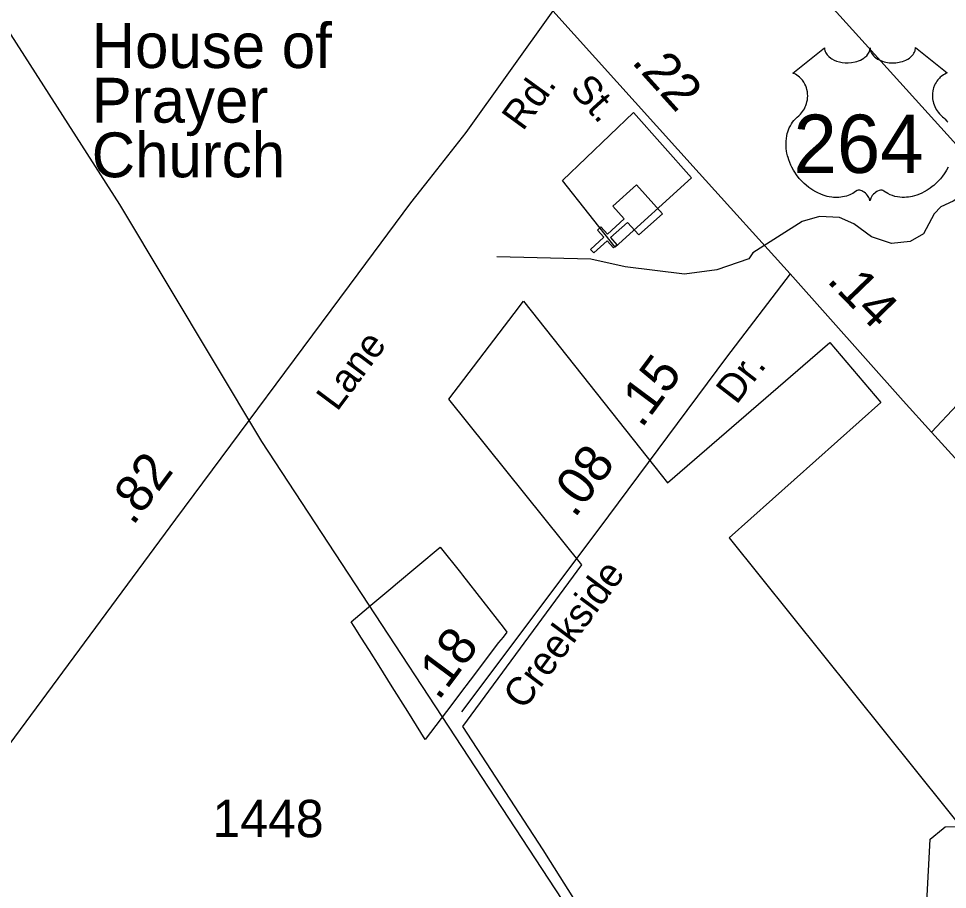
# Model space of a CAD drawing. Extents: x 2532689 to 2764727, y 536648 to 732970.
# Drawn here: x 2566709 to 2569815, y 667897 to 670810 of the extents above; entities that cross this region are included whole.
import ezdxf

# ---------------------------------------------------------------- set-up
doc = ezdxf.new("R2010")
doc.units = 0
for name, color, linetype in [('Exist Boundary Political City Limit New', 7, 'Continuous'), ('Exist Cultural Church CELL', 7, 'Continuous'), ('Exist Cultural Church Label', 7, 'Continuous'), ('Exist Hydrographic Creek Single Shore', 7, 'Continuous'), ('Exist Road Primary US Mileage Hundredths English Label', 7, 'Continuous'), ('Exist Road Primary US Shield CELL', 7, 'Continuous'), ('Exist Road Primary US Shield Number Label', 7, 'Continuous'), ('Exist Road Primary US UnDivided 4 Lane Attributed', 7, 'Continuous'), ('Exist Road Secondary Mileage Hundredths English Label', 7, 'Continuous'), ('Exist Road Secondary Type 51 Attributed', 7, 'Continuous'), ('Exist Road Secondary Type 51 Label', 7, 'Continuous'), ('Exist Road Secondary Type 51 Number Label', 7, 'Continuous'), ('Exist Utilities Electrical Transmission Line', 7, 'Continuous'), ('Map Preparation Boundary City Limit Buffer Line', 7, 'Continuous')]:
    doc.layers.add(name, color=color, linetype=linetype)

msp = doc.modelspace()

# ---------------------------------------------------------------- linework, layer by layer
at = {"layer": 'Exist Boundary Political City Limit New'}
for points in [[(2568959.8, 670276.6), (2568704, 670045.4), (2568527.8, 670267.9), (2568765.2, 670495.9), (2568959.8, 670276.6)], [(2569556.5, 666366.5), (2569314.8, 666476.1), (2568984, 666627.8), (2568948.5, 666652.9), (2568900.5, 666865.4), (2568887, 667036.8), (2569081, 667058.9), (2569042.5, 667116.9), (2568733.5, 667600.8), (2568716.8, 667627.5), (2568487.2, 667990), (2568462.8, 668028.8), (2568194.5, 668442.1), (2568592.2, 668982.6), (2568147.5, 669536.4), (2568365.8, 669823.1), (2568397, 669864.2), (2568836.2, 669310.6), (2568879.2, 669256.7), (2569422.2, 669726.1), (2569593, 669525.3), (2569085.8, 669072.8), (2569915.2, 668037.7)], [(2568157.2, 668515.2), (2568068.5, 668398.4), (2568010.2, 668492), (2567958.5, 668574.8), (2567914.5, 668644.5), (2567882, 668695.7), (2567879.8, 668699.3), (2567855.5, 668737.6), (2567830.8, 668776.2), (2567821, 668791.6), (2567893.8, 668852.6), (2567960.5, 668908.6), (2567969.2, 668916.1), (2568118.8, 669041.4), (2568186.2, 668956.4), (2568193.2, 668947.4), (2568329.2, 668773.4), (2568341.8, 668757.4), (2568329, 668741), (2568314.2, 668722.2), (2568218.5, 668596.2), (2568186.2, 668553.8), (2568157.2, 668515.2)]]:
    msp.add_lwpolyline(points, dxfattribs=at)
at = {"layer": 'Exist Cultural Church CELL'}
msp.add_lwpolyline([(2568783.3, 670085.8), (2568745.1, 670128), (2568688.6, 670076.9), (2568710, 670053.2), (2568698.1, 670042.5), (2568676.7, 670066.2), (2568632.1, 670025.9), (2568621.3, 670037.8), (2568666, 670078.1), (2568644.5, 670101.9), (2568656.4, 670112.6), (2568677.8, 670088.8), (2568734.3, 670139.9), (2568695.8, 670182.7), (2568774.8, 670254.1), (2568862.3, 670157.1)], close=True, dxfattribs=at)
at = {"layer": 'Exist Hydrographic Creek Single Shore'}
for points in [[(2570161.8, 670037.6), (2569223.9, 671076.5)], [(2569997.3, 670192.1), (2569879.9, 670228.3), (2569834.2, 670199.1), (2569793.2, 670180.3), (2569771, 670156.9), (2569735.8, 670090.2), (2569690.2, 670064.4), (2569628.1, 670057.4), (2569561.4, 670079.6), (2569502.6, 670123), (2569454.2, 670144), (2569386.9, 670147.5), (2569329.6, 670131.1), (2569164.6, 670025.8)], [(2569164.6, 670025.8), (2569150.9, 670005.5), (2569043.6, 669969.4), (2568935.8, 669955.2), (2568737.3, 669979.4), (2568622.9, 670005.2), (2568308.7, 670013)], [(2569801.1, 668100.4), (2569807.9, 668106), (2570357.8, 668122), (2570418.4, 668150.2), (2570462.9, 668210.8), (2570496.2, 668227), (2570530.5, 668221.9), (2570559.8, 668213.9), (2570580, 668188.6), (2570607.3, 668146.2), (2570685, 668127), (2570824.4, 668141.2), (2571200, 668083.6)], [(2568893.9, 665797.1), (2568919, 665831), (2568887.8, 666105.5), (2568891.9, 666355.1), (2568995.8, 666549.8), (2568983.7, 666739.7), (2568939.9, 666872.5), (2568953.8, 666988), (2569027.8, 667056.7), (2569260.8, 667095.7), (2569367.8, 667155.8), (2569414.8, 667315.3), (2569504.8, 667401), (2569694.9, 667454.7), (2569809.9, 667538.1), (2569814.8, 667732.1), (2569745.9, 667854), (2569757.8, 668064.6), (2569801.1, 668100.4)]]:
    msp.add_lwpolyline(points, dxfattribs=at)
at = {"layer": 'Exist Road Primary US Shield CELL'}
msp.add_lwpolyline([(2569817.7, 670313.2), (2569812.2, 670302.9), (2569808.3, 670296.6), (2569803.9, 670290), (2569798.3, 670282.3), (2569791.8, 670274.2), (2569783.9, 670265.6), (2569777.6, 670259.2), (2569769.3, 670251.8), (2569764.3, 670247.7), (2569757.1, 670242.3), (2569747.3, 670235.7), (2569737.7, 670230.1), (2569729.4, 670225.9), (2569722.2, 670222.8), (2569712.7, 670219.2), (2569697.1, 670214.9), (2569691.3, 670213.7), (2569684.6, 670212.7), (2569678.2, 670212.1), (2569672.1, 670211.7), (2569663.8, 670211.7), (2569655.6, 670212.3), (2569647.8, 670213.4), (2569639.7, 670215.1), (2569631.2, 670217.6), (2569623.5, 670220.7), (2569615.7, 670224.5), (2569602.6, 670232.8), (2569598.8, 670234.8), (2569596.7, 670235.4), (2569591.6, 670235.6), (2569586.8, 670234.6), (2569581.9, 670232.7), (2569579, 670231.1), (2569575, 670228.5), (2569572, 670226.1), (2569568.4, 670222.7), (2569565.9, 670219.8), (2569564, 670217.5), (2569560.3, 670211.7), (2569558.9, 670208.9), (2569557.6, 670205.3), (2569556.3, 670200.1), (2569554.7, 670206.7), (2569552.7, 670211.1), (2569550.5, 670214.9), (2569548.1, 670218.2), (2569544.4, 670222.5), (2569541.1, 670225.7), (2569537.1, 670228.9), (2569532.8, 670231.5), (2569529.4, 670233.3), (2569526.2, 670234.5), (2569522.4, 670235.4), (2569519.3, 670235.7), (2569516.7, 670235.6), (2569513.2, 670234.8), (2569508.3, 670231.3), (2569503.8, 670228.2), (2569498.8, 670225.1), (2569492.9, 670222), (2569488.6, 670220), (2569483.5, 670218), (2569477.4, 670215.9), (2569470.9, 670214.3), (2569464.2, 670212.9), (2569458.3, 670212), (2569451.9, 670211.4), (2569446.2, 670211.2), (2569440.3, 670211.3), (2569434.7, 670211.7), (2569428.2, 670212.3), (2569420.2, 670213.5), (2569413.5, 670215), (2569406.5, 670216.9), (2569399.3, 670219.1), (2569391.6, 670222.1), (2569381.9, 670226.3), (2569375.2, 670229.8), (2569364.6, 670235.9), (2569352.1, 670244.5), (2569342.8, 670252.1), (2569335.9, 670258.3), (2569325.8, 670268.6), (2569319.9, 670275.3), (2569310.5, 670287.3), (2569304.6, 670296.1), (2569300.7, 670302.5), (2569295.1, 670312.8), (2569292, 670319.2), (2569287.9, 670328.7), (2569284.8, 670337.3), (2569282.1, 670345.4), (2569280.7, 670350.6), (2569278.7, 670359.8), (2569277.5, 670366.2), (2569276.3, 670375.1), (2569275.6, 670384.4), (2569275.5, 670393), (2569275.7, 670400.2), (2569276.6, 670408.6), (2569278, 670417.4), (2569279.7, 670425), (2569281.2, 670430.5), (2569283.5, 670437.1), (2569286.4, 670444.5), (2569290, 670451.5), (2569293.3, 670457.3), (2569297.5, 670463.6), (2569301.7, 670469), (2569307.1, 670474.9), (2569312.7, 670480.3), (2569317.9, 670484.5), (2569324.1, 670490.5), (2569327.3, 670494.1), (2569331.1, 670499.2), (2569334.2, 670503.9), (2569336.7, 670508.1), (2569339.9, 670514.4), (2569341.8, 670519), (2569344.3, 670526.2), (2569345.5, 670531.2), (2569346.8, 670537.7), (2569347.6, 670543.8), (2569347.9, 670551.4), (2569347.7, 670557.6), (2569346.9, 670565), (2569345.5, 670572), (2569343.8, 670578.2), (2569341.2, 670585.2), (2569338.8, 670590.4), (2569334.7, 670597.3), (2569330.2, 670603.8), (2569325.5, 670609.1), (2569320.8, 670613.8), (2569316.3, 670617.3), (2569312, 670620.4), (2569306.6, 670623.6), (2569301.4, 670626.2), (2569298.1, 670627.5), (2569404.4, 670712.2), (2569404.7, 670707.8), (2569405.7, 670702.6), (2569406.5, 670699.9), (2569409, 670694.7), (2569413, 670688.6), (2569418.6, 670682.7), (2569425, 670677.5), (2569429.2, 670674.7), (2569436.5, 670670.8), (2569444.7, 670667.3), (2569453.9, 670664.7), (2569463.2, 670662.8), (2569473.4, 670661.7), (2569483.5, 670661.5), (2569494.5, 670662.3), (2569506.5, 670664.6), (2569512.1, 670666.1), (2569518.3, 670668.2), (2569524.1, 670670.6), (2569530.4, 670674), (2569535.5, 670677.3), (2569539.5, 670680.2), (2569545.2, 670685.6), (2569549.6, 670691.1), (2569551.5, 670694.3), (2569553.2, 670697.3), (2569555.4, 670703.7), (2569556, 670706.5), (2569556.5, 670712.4), (2569556.8, 670707.5), (2569557.3, 670704.4), (2569558.1, 670701.4), (2569559.4, 670698.2), (2569561.7, 670693.7), (2569564.2, 670689.9), (2569568.9, 670684.3), (2569571.9, 670681.5), (2569574.6, 670679.3), (2569581.8, 670674.4), (2569590.2, 670670.1), (2569594.4, 670668.3), (2569598.6, 670666.8), (2569604, 670665.1), (2569609.6, 670663.8), (2569615.1, 670662.9), (2569620.8, 670662.1), (2569626.6, 670661.6), (2569631.3, 670661.5), (2569637, 670661.6), (2569642.4, 670661.9), (2569647.8, 670662.5), (2569653.9, 670663.5), (2569658.7, 670664.6), (2569665.1, 670666.3), (2569670.9, 670668.4), (2569676, 670670.6), (2569682.6, 670674), (2569687.9, 670677.3), (2569691.8, 670680.5), (2569696.4, 670684.7), (2569700.8, 670689.8), (2569703.4, 670693.5), (2569705.2, 670697.4), (2569706.9, 670701.4), (2569707.9, 670705.7), (2569708.4, 670709.4), (2569708.5, 670712.5), (2569814.8, 670627.9), (2569812.3, 670626.9), (2569806.5, 670624.1), (2569802, 670621.4), (2569794.7, 670616.2), (2569791.5, 670613.4), (2569788.4, 670610.5), (2569785.5, 670607.3), (2569782.9, 670604.4), (2569779.9, 670600.1), (2569777.1, 670595.8), (2569774.4, 670591.1), (2569772.4, 670587), (2569769.2, 670578.5), (2569767.6, 670573.1), (2569766.6, 670568.5), (2569765.3, 670559), (2569765, 670554.5), (2569765, 670550), (2569765.3, 670545.3), (2569765.7, 670540.8), (2569766.5, 670536.1), (2569767.3, 670532), (2569768.6, 670526.9), (2569770.5, 670521), (2569772.8, 670515.2), (2569777.7, 670506), (2569783.9, 670496.6), (2569788.4, 670491.3), (2569792.8, 670486.8), (2569799.3, 670481.3), (2569802.9, 670478.1), (2569807, 670474.1), (2569813.6, 670466.3), (2569816.3, 670462.7)], dxfattribs=at)
at = {"layer": 'Exist Road Primary US UnDivided 4 Lane Attributed'}
for points in [[(2568495.9, 670836), (2568984.5, 670293.1), (2569288.9, 669955.8)], [(2569288.9, 669955.8), (2569667.1, 669530.7), (2569761.5, 669426.7)], [(2569761.5, 669426.7), (2570039.2, 669120.7), (2570211.9, 668918.7), (2570285.1, 668837.9), (2570444.2, 668651.1), (2570518.9, 668557.2), (2570579.5, 668479.4), (2570824.4, 668141.2)]]:
    msp.add_lwpolyline(points, dxfattribs=at)
at = {"layer": 'Exist Road Secondary Type 51 Attributed'}
for points in [[(2569761.5, 669426.7), (2569933.7, 669608.9), (2570117.6, 669817.4), (2570249.9, 669970.2), (2570283.8, 670008.8), (2570301.4, 670042.7), (2570313.1, 670081.4), (2570306.8, 670112), (2570297.9, 670139.9), (2570275.6, 670175.1), (2570222.9, 670220.7), (2570091.8, 670326.7), (2570043.8, 670375.9), (2570021.5, 670416.8), (2570014.5, 670442.6), (2570011, 670485.3), (2570024, 670504.6), (2570027.5, 670529.6), (2570040.3, 670553.8), (2570269.8, 670825.5), (2570489.9, 671079.6), (2570901, 671581.6)], [(2568495.9, 670836), (2568204.3, 670428.8), (2568081.8, 670272.9)], [(2568081.8, 670272.9), (2568019.2, 670193.2), (2567843.6, 669955.9), (2567233.7, 669135.7), (2566300.2, 667873.3), (2566243.5, 667814.3), (2566184.2, 667771.1), (2565794.8, 667545.6), (2565656.4, 667468.7)], [(2569288.9, 669955.8), (2569076.9, 669677.1), (2568649.2, 669102.5), (2568189.7, 668490.6)]]:
    msp.add_lwpolyline(points, dxfattribs=at)
at = {"layer": 'Exist Utilities Electrical Transmission Line'}
msp.add_lwpolyline([(2573869, 662539.2), (2573739.4, 662626.8), (2573305.1, 662942.1), (2572947.8, 663221.2), (2572242.2, 663805.6), (2570370.7, 665202.9), (2570080.2, 665647.2), (2569932.1, 665850.3), (2569811.2, 666007.9), (2568526.5, 667863), (2567522.6, 669395.3), (2567046.9, 670188.3), (2566064.9, 671721.1), (2565805.5, 672103.9), (2564801.1, 673644.3), (2563109.8, 676365.4), (2562669.9, 677174.9), (2562227.1, 678962.3), (2561965.5, 679343.1), (2561950.4, 679811), (2561856.5, 680727.1), (2561801.9, 681160.2), (2561756.9, 681613.1), (2561725.9, 682070.5)], dxfattribs=at)
at = {"layer": 'Map Preparation Boundary City Limit Buffer Line'}
for points in [[(2568959.8, 670276.6), (2568704, 670045.4), (2568527.8, 670267.9), (2568765.2, 670495.9), (2568959.8, 670276.6)], [(2569556.5, 666366.5), (2569314.8, 666476.1), (2568984, 666627.8), (2568948.5, 666652.9), (2568900.5, 666865.4), (2568887, 667036.8), (2569081, 667058.9), (2569042.5, 667116.9), (2568733.5, 667600.8), (2568716.8, 667627.5), (2568487.2, 667990), (2568462.8, 668028.8), (2568194.5, 668442.1), (2568592.2, 668982.6), (2568147.5, 669536.4), (2568365.8, 669823.1), (2568397, 669864.2), (2568836.2, 669310.6), (2568879.2, 669256.7), (2569422.2, 669726.1), (2569593, 669525.3), (2569085.8, 669072.8), (2569915.2, 668037.7)], [(2568157.2, 668515.2), (2568068.5, 668398.4), (2568010.2, 668492), (2567958.5, 668574.8), (2567914.5, 668644.5), (2567882, 668695.7), (2567879.8, 668699.3), (2567855.5, 668737.6), (2567830.8, 668776.2), (2567821, 668791.6), (2567893.8, 668852.6), (2567960.5, 668908.6), (2567969.2, 668916.1), (2568118.8, 669041.4), (2568186.2, 668956.4), (2568193.2, 668947.4), (2568329.2, 668773.4), (2568341.8, 668757.4), (2568329, 668741), (2568314.2, 668722.2), (2568218.5, 668596.2), (2568186.2, 668553.8), (2568157.2, 668515.2)]]:
    msp.add_lwpolyline(points, dxfattribs=at)

# ---------------------------------------------------------------- texts
at = {"layer": 'Exist Cultural Church Label'}
for s, p in [('House of', (2566953.3, 670644.4)), ('Prayer ', (2566953.3, 670461.6)), ('Church', (2566953.3, 670278.8))]:
    msp.add_text(s, height=150, dxfattribs=at).set_placement(p)
at = {"layer": 'Exist Road Primary US Mileage Hundredths English Label'}
for s, rotation, p in [('.22', 312.0775, (2568755.8, 670663.6)), ('.14', 314.1279, (2569408.8, 669931.3))]:
    msp.add_text(s, height=125, rotation=rotation, dxfattribs=at).set_placement(p)
at = {"layer": 'Exist Road Primary US Shield Number Label'}
msp.add_text('264', height=195, dxfattribs=at).set_placement((2569300.5, 670293.4))
at = {"layer": 'Exist Road Secondary Mileage Hundredths English Label'}
for s, rotation, p in [('.15', 53.2829, (2568792.6, 669436.6)), ('.08', 53.2828, (2568568.6, 669136.2)), ('.82', 53.3036, (2567091.1, 669110.4)), ('.18', 53.2828, (2568113.1, 668525.5))]:
    msp.add_text(s, height=125, rotation=rotation, dxfattribs=at).set_placement(p)
at = {"layer": 'Exist Road Secondary Type 51 Label'}
for s, rotation, p in [('Rd.', 54.004, (2568395.1, 670430.6)), ('St.', 312.1375, (2568549.1, 670569.8)), ('Lane', 53.3636, (2567773.8, 669492.5)), ('Dr.', 52.4004, (2569109.6, 669515.5)), ('Creekside', 53.2828, (2568398.2, 668493.7))]:
    msp.add_text(s, height=95, rotation=rotation, dxfattribs=at).set_placement(p)
at = {"layer": 'Exist Road Secondary Type 51 Number Label'}
msp.add_text('1448', height=125, rotation=359.94, dxfattribs=at).set_placement((2567357.1, 668071.6))

doc.saveas('drawing.dxf')
